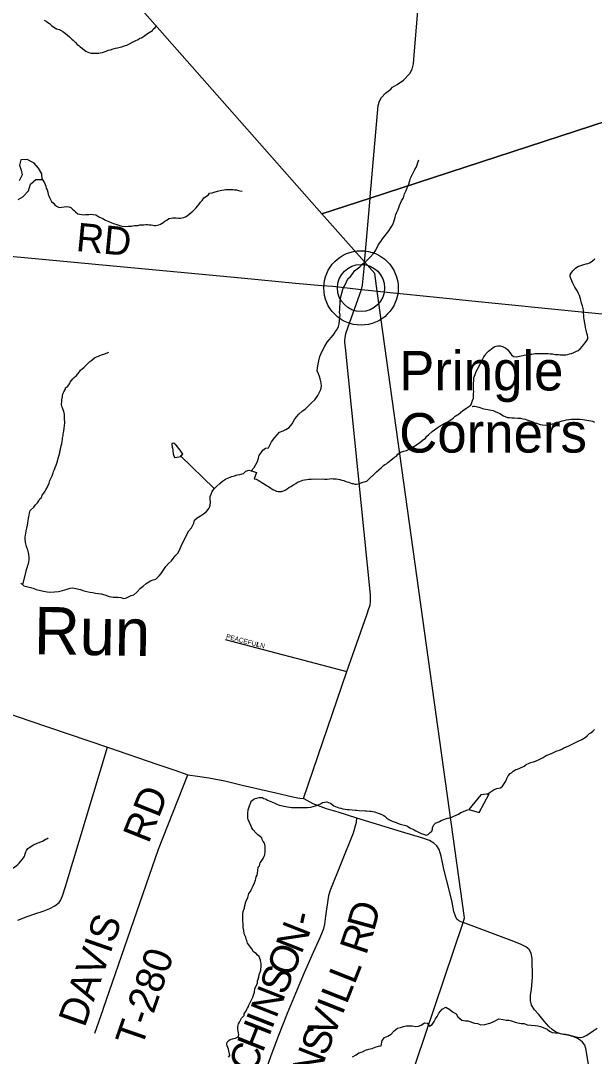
# Model space of a CAD drawing. Extents: x 1310247 to 1664935, y 235267 to 584339.
# Drawn here: x 1513158 to 1519217, y 419479 to 430411 of the extents above; entities that cross this region are included whole.
import ezdxf

# ---------------------------------------------------------------- set-up
doc = ezdxf.new("R2010")
doc.units = 0
for name, color, linetype in [('GM_X_County_Road', 7, 'Continuous'), ('GM_X_County_Road_Text', 7, 'Continuous'), ('GM_X_Minor_Lake', 7, 'Continuous'), ('GM_X_Minor_River', 7, 'Continuous'), ('GM_X_Minor_River_Text', 7, 'Continuous'), ('GM_X_Township', 7, 'Continuous'), ('GM_X_Township_Road', 7, 'Continuous'), ('GM_X_Township_Road_Text', 7, 'Continuous'), ('GM_X_Township_Subdivision', 7, 'Continuous'), ('GM_X_Township_Subdivision_Text', 7, 'Continuous'), ('GM_X_Unincorporated', 7, 'Continuous'), ('GM_X_Unincorporated_Location', 7, 'Continuous'), ('GM_X_Unincorporated_Text', 7, 'Continuous')]:
    doc.layers.add(name, color=color, linetype=linetype)

msp = doc.modelspace()

# ---------------------------------------------------------------- linework, layer by layer
at = {"layer": 'GM_X_County_Road'}
for points in [[(1516851, 428553), (1516935, 429517), (1516948, 429561), (1516971, 429600), (1517010, 429645), (1517068, 429688), (1517087, 429710), (1517135, 429739), (1517202, 429785), (1517268, 429854), (1517293, 429901), (1517306, 429955), (1517314, 430047), (1517418, 431286), (1517512, 432882)], [(1516788, 427831), (1516791, 427864), (1516797, 427932), (1516850, 428539), (1516851, 428553)], [(1515611, 418932), (1515803, 419488), (1515886, 419701), (1515977, 419935), (1516063, 420147), (1516156, 420363), (1516250, 420578), (1516322, 420732), (1516347, 420792), (1516360, 420829), (1516369, 420875), (1516381, 420957), (1516409, 421151), (1516413, 421175), (1516428, 421226), (1516675, 421837), (1516706, 421950), (1516708, 421993), (1516511, 422057), (1516388, 422092), (1516246, 422144), (1516144, 422200), (1516603, 423541), (1516709, 423839), (1516813, 424139), (1516837, 424206), (1516850, 424240), (1516854, 424278), (1516854, 424350), (1516590, 426960), (1516583, 427014), (1516583, 427034), (1516584, 427064), (1516593, 427108), (1516612, 427168), (1516757, 427575), (1516770, 427621), (1516788, 427831)], [(1513127, 420916), (1513226, 420955), (1513306, 420982), (1513395, 421012), (1513467, 421040), (1513520, 421069), (1513564, 421104), (1513579, 421124), (1513600, 421174), (1513632, 421271), (1514074, 422743), (1514607, 422558), (1514785, 422498), (1514923, 422451), (1515025, 422435), (1515145, 422419), (1515313, 422387), (1515498, 422341), (1515854, 422260), (1515974, 422231), (1516048, 422216), (1516106, 422204), (1516144, 422200)], [(1518658, 419886), (1518631, 419920), (1518586, 419969), (1518555, 420019), (1518543, 420069), (1518543, 420121), (1518553, 420186), (1518563, 420311), (1518561, 420512), (1518552, 420567), (1518529, 420608), (1518493, 420636), (1518438, 420663), (1518340, 420703), (1517831, 420891), (1517808, 420900), (1517784, 420911), (1517766, 420926), (1517750, 420960), (1517735, 421009), (1517711, 421123), (1517661, 421333), (1517629, 421454), (1517600, 421591), (1517577, 421662), (1517555, 421700), (1517522, 421730), (1517476, 421756), (1517405, 421781), (1517180, 421850), (1516708, 421993)], [(1519173, 419291), (1519128, 419561), (1519117, 419596), (1519094, 419628), (1519068, 419648), (1519040, 419668), (1519000, 419684), (1518951, 419698), (1518861, 419716), (1518806, 419739), (1518773, 419762), (1518737, 419794), (1518687, 419850), (1518658, 419886)]]:
    msp.add_lwpolyline(points, dxfattribs=at)
at = {"layer": 'GM_X_Minor_Lake'}
for points in [[(1514847, 425819), (1514869, 425837), (1514844, 425878), (1514799, 425931), (1514774, 425951), (1514753, 425949), (1514757, 425903)], [(1514757, 425903), (1514761, 425905), (1514767, 425839), (1514781, 425801), (1514854, 425812)]]:
    msp.add_lwpolyline(points, dxfattribs=at)
at = {"layer": 'GM_X_Minor_River'}
for points in [[(1513406, 430418), (1513428, 430406), (1513444, 430393), (1513461, 430383), (1513483, 430360), (1513509, 430342), (1513537, 430325), (1513564, 430317), (1513578, 430311), (1513602, 430298), (1513630, 430276), (1513654, 430257), (1513675, 430241), (1513699, 430218), (1513713, 430204), (1513738, 430180), (1513756, 430159), (1513772, 430149), (1513786, 430137), (1513811, 430116), (1513831, 430100), (1513845, 430089), (1513859, 430081), (1513877, 430075), (1513903, 430068), (1513923, 430070), (1513945, 430068), (1513967, 430069), (1513983, 430069), (1513997, 430071), (1514023, 430076), (1514039, 430082), (1514061, 430088), (1514081, 430101), (1514107, 430105), (1514136, 430113), (1514158, 430120), (1514182, 430124), (1514210, 430133), (1514228, 430135), (1514242, 430141), (1514278, 430154), (1514307, 430166), (1514339, 430185), (1514367, 430197), (1514400, 430214), (1514418, 430226), (1514434, 430232), (1514454, 430245), (1514468, 430255), (1514485, 430267), (1514499, 430277), (1514515, 430288), (1514531, 430298), (1514549, 430308), (1514558, 430322), (1514578, 430339), (1514596, 430359)], [(1513130, 428522), (1513181, 428553), (1513240, 428614), (1513260, 428684), (1513319, 428735), (1513385, 428736), (1513380, 428794), (1513345, 428853), (1513300, 428906), (1513227, 428945), (1513160, 428942), (1513147, 428886), (1513164, 428834), (1513173, 428784), (1513142, 428720)], [(1516162, 426312), (1516199, 426347), (1516232, 426382), (1516264, 426408), (1516297, 426455), (1516310, 426483), (1516327, 426518), (1516334, 426554), (1516332, 426588), (1516323, 426631), (1516314, 426657), (1516303, 426685), (1516291, 426715), (1516292, 426745), (1516299, 426785), (1516308, 426821), (1516317, 426865), (1516329, 426891), (1516346, 426930), (1516371, 426976), (1516396, 427017), (1516415, 427043), (1516441, 427070), (1516468, 427104), (1516485, 427129), (1516503, 427157), (1516514, 427183), (1516523, 427210), (1516527, 427242), (1516530, 427276), (1516531, 427304), (1516527, 427335), (1516528, 427363), (1516529, 427393), (1516531, 427423), (1516532, 427449), (1516537, 427480), (1516545, 427510), (1516565, 427586), (1516586, 427623), (1516599, 427653), (1516615, 427685), (1516642, 427712), (1516667, 427742), (1516683, 427771), (1516714, 427791), (1516742, 427814), (1516769, 427845), (1516797, 427863), (1516854, 427918), (1516885, 427953), (1516908, 427988), (1516939, 428048), (1516962, 428081), (1516980, 428107), (1517022, 428162), (1517046, 428193), (1517065, 428221), (1517086, 428253), (1517100, 428288), (1517114, 428338), (1517120, 428364), (1517133, 428390), (1517145, 428417), (1517160, 428461), (1517179, 428509), (1517200, 428542), (1517213, 428582), (1517230, 428618), (1517242, 428647), (1517253, 428675), (1517268, 428721), (1517275, 428749), (1517289, 428778), (1517323, 428842), (1517339, 428867), (1517359, 428935), (1517367, 428939)], [(1513384, 428738), (1513409, 428701), (1513417, 428683), (1513423, 428663), (1513428, 428645), (1513436, 428625), (1513444, 428602), (1513449, 428578), (1513455, 428562), (1513463, 428546), (1513469, 428532), (1513478, 428518), (1513482, 428504), (1513504, 428485), (1513517, 428467), (1513535, 428454), (1513559, 428444), (1513573, 428440), (1513593, 428443), (1513617, 428447), (1513645, 428449), (1513665, 428448), (1513687, 428438), (1513705, 428423), (1513723, 428407), (1513738, 428393), (1513762, 428374), (1513778, 428368), (1513808, 428364), (1513824, 428363), (1513842, 428365), (1513860, 428367), (1513878, 428366), (1513892, 428368), (1513924, 428366), (1513952, 428361), (1513970, 428353), (1513992, 428336), (1514026, 428322), (1514055, 428307), (1514071, 428299), (1514089, 428290), (1514121, 428278), (1514139, 428272), (1514173, 428259), (1514193, 428253), (1514214, 428244), (1514230, 428242), (1514266, 428237), (1514294, 428241), (1514329, 428242), (1514343, 428244), (1514359, 428248), (1514395, 428251), (1514415, 428255), (1514437, 428256), (1514457, 428258), (1514479, 428260), (1514497, 428259), (1514515, 428257), (1514537, 428255), (1514553, 428252), (1514573, 428248), (1514587, 428250), (1514617, 428255), (1514635, 428265), (1514663, 428281), (1514682, 428294), (1514700, 428306), (1514722, 428322), (1514746, 428327), (1514764, 428331), (1514784, 428331), (1514802, 428330), (1514826, 428328), (1514846, 428328), (1514864, 428329), (1514883, 428335), (1514905, 428345), (1514921, 428354), (1514939, 428370), (1514960, 428386), (1514976, 428399), (1514998, 428423), (1515010, 428437), (1515027, 428455), (1515043, 428475), (1515059, 428494), (1515076, 428514), (1515092, 428540), (1515141, 428573), (1515153, 428589), (1515181, 428594), (1515201, 428600), (1515236, 428610), (1515266, 428617), (1515284, 428621), (1515308, 428626), (1515324, 428628), (1515342, 428630), (1515364, 428631)], [(1515364, 428631), (1515404, 428631), (1515418, 428626), (1515436, 428626), (1515458, 428620), (1515474, 428615), (1515496, 428613)], [(1519012, 427598), (1519002, 427618), (1518991, 427640), (1518979, 427666), (1518970, 427691), (1518964, 427711), (1518964, 427729), (1518973, 427745), (1518991, 427771), (1519005, 427784), (1519017, 427798), (1519042, 427816), (1519064, 427825), (1519084, 427829), (1519108, 427837), (1519130, 427844), (1519148, 427848), (1519165, 427856), (1519183, 427864), (1519199, 427875), (1519223, 427899)], [(1517829, 426295), (1517845, 426308), (1517870, 426324), (1517892, 426340), (1517912, 426353), (1517921, 426371), (1517931, 426403), (1517940, 426427), (1517942, 426449), (1517942, 426481), (1517943, 426495), (1517941, 426515), (1517941, 426539), (1517940, 426563), (1517940, 426581), (1517943, 426612), (1517945, 426628), (1517945, 426642), (1517951, 426658), (1517960, 426675), (1517968, 426709), (1517985, 426733), (1518010, 426785), (1518022, 426807), (1518032, 426827), (1518051, 426862), (1518063, 426880), (1518073, 426894), (1518086, 426910), (1518100, 426924), (1518114, 426935), (1518130, 426947), (1518149, 426961), (1518167, 426971), (1518181, 426976), (1518197, 426980), (1518223, 426980), (1518247, 426973), (1518269, 426961), (1518283, 426953), (1518300, 426942), (1518310, 426926), (1518324, 426908), (1518342, 426885), (1518363, 426867), (1518393, 426862), (1518443, 426872), (1518476, 426879), (1518506, 426885), (1518534, 426890), (1518556, 426892), (1518594, 426897), (1518624, 426897), (1518660, 426898), (1518730, 426897), (1518752, 426894), (1518774, 426894), (1518790, 426892), (1518804, 426889), (1518826, 426887), (1518840, 426887), (1518856, 426885), (1518896, 426884), (1518918, 426885), (1518938, 426889), (1518954, 426893), (1518976, 426898), (1519001, 426908), (1519023, 426918), (1519047, 426931), (1519069, 426949), (1519092, 426975), (1519102, 426989), (1519122, 427012), (1519139, 427034), (1519149, 427052), (1519149, 427068), (1519144, 427092), (1519138, 427112), (1519134, 427126), (1519133, 427144), (1519125, 427171), (1519122, 427199), (1519118, 427217), (1519114, 427237), (1519111, 427259), (1519107, 427275), (1519105, 427289), (1519105, 427303), (1519104, 427325), (1519102, 427352), (1519098, 427372), (1519091, 427400), (1519083, 427430), (1519076, 427460), (1519068, 427486), (1519061, 427511), (1519049, 427533), (1519039, 427555), (1519026, 427577), (1519012, 427598)], [(1513546, 425761), (1513552, 425779), (1513559, 425803), (1513570, 425849), (1513572, 425865), (1513578, 425889), (1513583, 425907), (1513587, 425923), (1513591, 425943), (1513596, 425971), (1513598, 425987), (1513600, 426005), (1513605, 426033), (1513607, 426049), (1513612, 426079), (1513616, 426111), (1513621, 426137), (1513623, 426165), (1513623, 426181), (1513622, 426199), (1513622, 426239), (1513621, 426255), (1513617, 426273), (1513613, 426287), (1513607, 426305), (1513600, 426324), (1513594, 426340), (1513590, 426360), (1513591, 426394), (1513593, 426410), (1513598, 426440), (1513600, 426458), (1513608, 426480), (1513615, 426494), (1513631, 426522), (1513633, 426536), (1513652, 426551), (1513676, 426581), (1513680, 426597), (1513695, 426613), (1513707, 426631), (1513723, 426646), (1513748, 426666), (1513760, 426682), (1513780, 426704), (1513790, 426721), (1513809, 426735), (1513827, 426755), (1513868, 426794), (1513888, 426812), (1513908, 426828), (1513937, 426851), (1513959, 426863), (1513981, 426871), (1513995, 426878), (1514013, 426884), (1514048, 426895), (1514062, 426901), (1514076, 426905), (1514090, 426911)], [(1513159, 424473), (1513192, 424445), (1513220, 424440), (1513291, 424420), (1513323, 424408), (1513398, 424388), (1513438, 424381), (1513474, 424378), (1513558, 424384), (1513598, 424395), (1513648, 424412), (1513679, 424421), (1513705, 424423), (1513742, 424418), (1513788, 424405), (1513816, 424396), (1513858, 424387), (1513887, 424380), (1513921, 424376), (1513949, 424369), (1513975, 424366), (1514009, 424362), (1514046, 424349), (1514094, 424334), (1514136, 424327), (1514184, 424326), (1514215, 424321), (1514249, 424312), (1514275, 424319), (1514326, 424342), (1514352, 424350), (1514384, 424377), (1514425, 424420), (1514452, 424443), (1514485, 424471), (1514529, 424498), (1514557, 424509), (1514585, 424516), (1514622, 424552), (1514641, 424577), (1514670, 424619), (1514690, 424650), (1514719, 424680), (1514750, 424709), (1514791, 424762), (1514823, 424795), (1514842, 424839), (1514853, 424865), (1514872, 424902), (1514891, 424942), (1514916, 424995), (1514935, 425027), (1514963, 425058), (1514986, 425106), (1514995, 425140), (1515022, 425165), (1515058, 425186), (1515089, 425206), (1515121, 425231), (1515148, 425264), (1515159, 425298), (1515163, 425330), (1515160, 425362), (1515161, 425388), (1515169, 425414), (1515180, 425440), (1515198, 425467), (1515231, 425497), (1515262, 425524), (1515290, 425549), (1515323, 425573), (1515353, 425584), (1515389, 425599), (1515417, 425606), (1515445, 425616), (1515474, 425621), (1515510, 425630), (1515536, 425656), (1515568, 425667), (1515594, 425660), (1515625, 425694), (1515658, 425757), (1515669, 425793), (1515678, 425823), (1515715, 425878), (1515744, 425899), (1515774, 425902), (1515792, 425936), (1515807, 425964), (1515844, 426013), (1515867, 426040), (1515893, 426066), (1515931, 426083), (1515960, 426096), (1515994, 426118), (1516027, 426157), (1516052, 426200), (1516071, 426230), (1516097, 426257), (1516134, 426293), (1516162, 426312)], [(1515595, 425661), (1515648, 425641), (1515625, 425575), (1515647, 425570), (1515667, 425562), (1515683, 425550), (1515706, 425537), (1515724, 425527), (1515740, 425515), (1515756, 425506), (1515770, 425496), (1515786, 425486), (1515800, 425477), (1515823, 425461), (1515845, 425451), (1515859, 425446), (1515877, 425442), (1515891, 425440), (1515913, 425441), (1515933, 425447), (1515951, 425457), (1515974, 425468), (1515992, 425482), (1516010, 425494), (1516038, 425513), (1516063, 425525), (1516083, 425539), (1516103, 425546), (1516121, 425554), (1516139, 425560), (1516157, 425563), (1516179, 425569), (1516202, 425571), (1516226, 425572), (1516248, 425574), (1516366, 425572), (1516394, 425573), (1516420, 425575), (1516442, 425577), (1516460, 425576), (1516476, 425574), (1516492, 425574), (1516510, 425571), (1516530, 425567), (1516550, 425561), (1516572, 425556), (1516593, 425548), (1516619, 425539), (1516639, 425533), (1516657, 425527), (1516671, 425524), (1516689, 425520), (1516705, 425518), (1516729, 425523), (1516761, 425535), (1516814, 425552), (1516840, 425576), (1516895, 425629), (1516917, 425649), (1516942, 425670), (1516968, 425694), (1516989, 425714), (1517005, 425725), (1517021, 425735), (1517037, 425749), (1517068, 425772), (1517108, 425802), (1517128, 425815), (1517141, 425835), (1517169, 425857), (1517205, 425868), (1517232, 425874), (1517246, 425880), (1517268, 425893), (1517294, 425907), (1517322, 425924), (1517371, 425956), (1517399, 425979), (1517434, 426005), (1517448, 426024), (1517467, 426038), (1517503, 426074), (1517528, 426093), (1517558, 426115), (1517588, 426134), (1517613, 426148), (1517633, 426160), (1517651, 426169), (1517669, 426177), (1517695, 426195), (1517714, 426206), (1517730, 426218), (1517746, 426236), (1517766, 426246), (1517780, 426255), (1517829, 426295)], [(1517926, 426337), (1517940, 426343), (1517954, 426341), (1517998, 426330), (1518018, 426323), (1518036, 426319), (1518052, 426315), (1518072, 426310), (1518110, 426304), (1518128, 426300), (1518149, 426295), (1518171, 426287), (1518193, 426276), (1518207, 426270), (1518225, 426260), (1518241, 426249), (1518259, 426241), (1518275, 426233), (1518302, 426224), (1518322, 426222), (1518346, 426220), (1518374, 426219), (1518408, 426216), (1518436, 426214), (1518462, 426209), (1518486, 426205), (1518504, 426199), (1518524, 426192), (1518546, 426184), (1518568, 426176), (1518588, 426167), (1518606, 426161), (1518645, 426148), (1518669, 426146), (1518697, 426143), (1518726, 426145), (1518750, 426148), (1518774, 426154), (1518796, 426160), (1518838, 426173), (1518858, 426181), (1518878, 426186), (1518900, 426192), (1518923, 426198), (1518949, 426201), (1518977, 426205), (1519005, 426206), (1519067, 426205), (1519095, 426201), (1519117, 426198), (1519139, 426194), (1519179, 426187), (1519197, 426183), (1519218, 426174)], [(1515203, 425472), (1514847, 425819)], [(1513180, 424455), (1513214, 424600), (1513219, 424618), (1513229, 424647), (1513235, 424663), (1513240, 424677), (1513246, 424719), (1513247, 424745), (1513243, 424778), (1513242, 424792), (1513236, 424810), (1513232, 424824), (1513226, 424838), (1513221, 424860), (1513217, 424876), (1513209, 424904), (1513206, 424943), (1513206, 424957), (1513209, 424983), (1513211, 424999), (1513217, 425025), (1513222, 425053), (1513229, 425087), (1513233, 425111), (1513237, 425131), (1513240, 425159), (1513244, 425177), (1513246, 425191), (1513251, 425211), (1513259, 425241), (1513296, 425276), (1513312, 425296), (1513335, 425321), (1513349, 425341), (1513361, 425365), (1513376, 425379), (1513386, 425401), (1513404, 425425), (1513415, 425444), (1513425, 425460), (1513433, 425476), (1513458, 425528), (1513467, 425556), (1513481, 425586), (1513490, 425606), (1513502, 425637), (1513504, 425651), (1513515, 425673), (1513523, 425693), (1513533, 425721), (1513540, 425739), (1513546, 425761)], [(1518087, 422246), (1518160, 422294), (1518187, 422306), (1518225, 422313), (1518247, 422329), (1518270, 422362), (1518282, 422382), (1518294, 422410), (1518309, 422438), (1518329, 422464), (1518344, 422473), (1518360, 422489), (1518390, 422505), (1518406, 422510), (1518461, 422536), (1518477, 422543), (1518497, 422559), (1518529, 422574), (1518546, 422580), (1518574, 422588), (1518596, 422595), (1518642, 422617), (1518677, 422634), (1518709, 422654), (1518747, 422669), (1518773, 422679), (1518794, 422690), (1518816, 422700), (1518860, 422715), (1518876, 422723), (1518894, 422735), (1518941, 422752), (1519005, 422783), (1519020, 422791), (1519046, 422806), (1519084, 422824), (1519121, 422843), (1519141, 422863), (1519167, 422886), (1519181, 422894), (1519202, 422910), (1519218, 422930)], [(1515659, 421411), (1515664, 421439), (1515668, 421475), (1515679, 421489), (1515683, 421507), (1515687, 421521), (1515699, 421534), (1515718, 421568), (1515730, 421590), (1515737, 421606), (1515741, 421640), (1515742, 421680), (1515740, 421698), (1515738, 421714), (1515735, 421730), (1515721, 421747), (1515709, 421767), (1515704, 421785), (1515662, 421816), (1515644, 421836), (1515609, 421873), (1515599, 421891), (1515593, 421907), (1515574, 421948), (1515561, 421978), (1515559, 421992), (1515557, 422028), (1515558, 422046), (1515562, 422082), (1515579, 422134), (1515585, 422148), (1515592, 422174), (1515620, 422192), (1515634, 422199), (1515677, 422211), (1515693, 422212), (1515707, 422210), (1515725, 422202), (1515750, 422193), (1515766, 422183), (1515836, 422156), (1515858, 422145), (1515887, 422131), (1515941, 422120), (1515957, 422117), (1515977, 422111), (1516019, 422106), (1516035, 422104), (1516073, 422105), (1516091, 422105), (1516129, 422106), (1516187, 422106), (1516223, 422109), (1516246, 422115), (1516282, 422128), (1516308, 422136), (1516326, 422145), (1516346, 422157), (1516368, 422161), (1516393, 422164), (1516410, 422160), (1516432, 422151), (1516446, 422141), (1516466, 422123), (1516520, 422102), (1516538, 422097), (1516561, 422091), (1516609, 422086), (1516629, 422084), (1516691, 422079), (1516709, 422076), (1516735, 422074), (1516797, 422071), (1516811, 422069), (1516847, 422066), (1516861, 422066), (1516877, 422063), (1516895, 422059), (1516933, 422046), (1516955, 422038), (1516987, 422025), (1517003, 422015), (1517026, 421993), (1517046, 421978), (1517082, 421962), (1517124, 421947), (1517140, 421941), (1517165, 421930), (1517227, 421917), (1517245, 421909), (1517269, 421890), (1517315, 421871), (1517332, 421859), (1517390, 421832), (1517412, 421824), (1517440, 421815), (1517464, 421821), (1517482, 421842), (1517500, 421856), (1517507, 421876), (1517509, 421890)], [(1517892, 422083), (1518000, 422051), (1518108, 422248), (1518019, 422239)], [(1518019, 422239), (1517892, 422083)], [(1517509, 421890), (1517515, 421910), (1517522, 421924), (1517540, 421940), (1517582, 421959), (1517600, 421967), (1517655, 421988), (1517673, 421992), (1517713, 422003), (1517735, 422015), (1517784, 422036), (1517806, 422051), (1517852, 422071), (1517868, 422076), (1517892, 422083)], [(1513062, 421460), (1513082, 421469), (1513110, 421489), (1513126, 421503), (1513143, 421518), (1513157, 421534), (1513177, 421560), (1513194, 421584), (1513200, 421600), (1513206, 421618), (1513213, 421637), (1513221, 421653), (1513233, 421671), (1513254, 421687), (1513292, 421710), (1513332, 421730), (1513354, 421737), (1513397, 421755), (1513419, 421772), (1513435, 421776), (1513449, 421784)], [(1515354, 419471), (1515367, 419488), (1515365, 419505), (1515357, 419537), (1515354, 419555), (1515340, 419589), (1515337, 419607), (1515339, 419627), (1515357, 419647), (1515371, 419655), (1515396, 419664), (1515410, 419668), (1515426, 419670), (1515454, 419683), (1515462, 419705), (1515459, 419728), (1515455, 419744), (1515453, 419764), (1515452, 419778), (1515452, 419794), (1515460, 419822), (1515469, 419840), (1515491, 419883), (1515518, 419911), (1515520, 419927), (1515533, 419949), (1515555, 419987), (1515564, 420004), (1515568, 420018), (1515590, 420060), (1515609, 420102), (1515622, 420136), (1515626, 420156), (1515631, 420192), (1515653, 420238), (1515658, 420254), (1515660, 420276), (1515668, 420295), (1515675, 420319), (1515677, 420341), (1515686, 420367), (1515694, 420387), (1515696, 420401), (1515699, 420417), (1515699, 420459), (1515695, 420473), (1515690, 420494), (1515684, 420512), (1515678, 420532), (1515661, 420548), (1515647, 420563), (1515617, 420581), (1515598, 420612), (1515555, 420674), (1515545, 420701), (1515541, 420717), (1515536, 420735), (1515524, 420757), (1515520, 420771), (1515515, 420808), (1515509, 420838), (1515508, 420860), (1515503, 420924), (1515506, 420962), (1515506, 420982), (1515508, 421008), (1515521, 421048), (1515527, 421072), (1515536, 421108), (1515557, 421154), (1515561, 421170), (1515567, 421196), (1515586, 421217), (1515594, 421235), (1515607, 421263), (1515615, 421277), (1515629, 421309), (1515640, 421337), (1515642, 421353), (1515647, 421373), (1515655, 421391), (1515659, 421411)], [(1517169, 419784), (1517201, 419795), (1517229, 419801), (1517295, 419799), (1517331, 419794), (1517361, 419798), (1517387, 419809), (1517425, 419834), (1517451, 419829), (1517477, 419797), (1517505, 419814), (1517526, 419848), (1517540, 419873), (1517557, 419899), (1517574, 419935), (1517610, 419978), (1517649, 419999), (1517692, 419974), (1517720, 419949), (1517757, 419927), (1517776, 419896), (1517819, 419861), (1517855, 419854), (1517881, 419852), (1517953, 419830), (1517982, 419825), (1518020, 419810), (1518062, 419815), (1518112, 419830), (1518143, 419840), (1518171, 419853), (1518209, 419874), (1518255, 419869), (1518287, 419860), (1518315, 419862), (1518341, 419853), (1518380, 419838), (1518408, 419831), (1518446, 419827), (1518476, 419826), (1518507, 419811), (1518549, 419808), (1518591, 419803), (1518621, 419800), (1518649, 419794), (1518676, 419783), (1518718, 419764), (1518745, 419744), (1518771, 419729), (1518809, 419726), (1518845, 419723), (1518889, 419714), (1518916, 419712), (1518946, 419705), (1518982, 419694), (1519012, 419687), (1519038, 419681), (1519075, 419678), (1519102, 419683), (1519130, 419699), (1519179, 419732), (1519207, 419749), (1519249, 419776)], [(1516664, 419473), (1516701, 419496), (1516731, 419514), (1516767, 419527), (1516802, 419544), (1516834, 419553), (1516872, 419561), (1516904, 419574), (1516938, 419585), (1516965, 419590), (1516978, 419646), (1517000, 419676), (1517035, 419693), (1517073, 419712), (1517102, 419749), (1517139, 419775), (1517169, 419784)]]:
    msp.add_lwpolyline(points, dxfattribs=at)
at = {"layer": 'GM_X_Township'}
for points in [[(1507402, 406958), (1508241, 406928), (1514038, 405194), (1513461, 407852), (1515352, 413521), (1516139, 415872), (1517831, 420891), (1517847, 420939), (1516925, 427557), (1516899, 427741), (1516791, 427864), (1516340, 428373), (1513758, 431299), (1513732, 431320), (1512721, 432166), (1511435, 433230), (1511025, 433569), (1509906, 434495), (1509898, 434501), (1509096, 435169), (1506120, 437651)], [(1513397, 403076), (1514038, 405194), (1513461, 407852), (1515352, 413521), (1516139, 415872), (1517831, 420891), (1517847, 420939), (1516925, 427557), (1516899, 427741), (1516791, 427864), (1516340, 428373), (1516850, 428539), (1520528, 429739), (1526393, 431615)], [(1526393, 431615), (1520528, 429739), (1516850, 428539), (1516340, 428373), (1513758, 431299)]]:
    msp.add_lwpolyline(points, dxfattribs=at)
at = {"layer": 'GM_X_Township_Road'}
for points in [[(1512367, 427989), (1515486, 427697), (1516061, 427642), (1516338, 427616), (1516456, 427608), (1516757, 427575), (1516862, 427564), (1516862, 427564)], [(1516862, 427564), (1516925, 427557), (1517687, 427477), (1517922, 427454), (1519116, 427336), (1520172, 427233), (1520336, 427216), (1521889, 427057), (1522034, 427044), (1522092, 427035), (1522168, 427019), (1522237, 427006), (1522301, 426988), (1522434, 426943), (1523342, 426687), (1523875, 426530), (1523937, 426509)], [(1512823, 423167), (1513255, 423019), (1514074, 422743)], [(1514029, 419977), (1514613, 421664), (1514923, 422451)], [(1513941, 419723), (1514028, 419974), (1514029, 419977)]]:
    msp.add_lwpolyline(points, dxfattribs=at)
at = {"layer": 'GM_X_Township_Subdivision'}
msp.add_lwpolyline([(1515317, 423878), (1516603, 423541)], dxfattribs=at)
at = {"layer": 'GM_X_Unincorporated'}
for radius in [393, 249]:
    msp.add_circle((1516753, 427590), radius, dxfattribs=at)
at = {"layer": 'GM_X_Unincorporated_Location'}
msp.add_line((1516753, 427590), (1516753, 427590), dxfattribs=at)

# ---------------------------------------------------------------- texts
at = {"layer": 'GM_X_County_Road_Text'}
for s, rotation, p in [('D', 74.6488, (1516890, 420790)), ('N', 68.4879, (1516123, 420549)), ('-', 77.6901, (1516236, 420845)), ('R', 71.5123, (1516806, 420539)), ('O', 68.4855, (1516027, 420304)), ('S', 68.4818, (1515952, 420115)), ('L', 68.4396, (1516684, 420228)), ('L', 68.4262, (1516601, 420019)), ('N', 68.4834, (1515856, 419870)), ('V', 68.4245, (1516459, 419659)), ('I', 68.4302, (1516556, 419905)), ('I', 68.4858, (1515810, 419755)), ('H', 68.482, (1515714, 419509)), ('S', 68.4262, (1516385, 419471)), ('C', 68.4841, (1515623, 419280)), ('N', 68.4279, (1516288, 419226))]:
    msp.add_text(s, height=300, rotation=rotation, dxfattribs=at).set_placement(p)
at = {"layer": 'GM_X_Minor_River_Text'}
msp.add_text('Run', height=500, rotation=358.9989, dxfattribs=at).set_placement((1513295, 423725))
at = {"layer": 'GM_X_Township_Road_Text'}
for s, rotation, p in [('RD', 354.5373, (1513735, 427981)), ('RD', 68.2901, (1514508, 421716)), ('DAVIS', 70.7835, (1513833, 419775)), ('T-280', 70.8553, (1514436, 419561))]:
    msp.add_text(s, height=300, rotation=rotation, dxfattribs=at).set_placement(p)
at = {"layer": 'GM_X_Township_Subdivision_Text'}
for s, rotation, p in [('PEACEFUL', 345.1717, (1515324, 423890)), ('LN', 344.474, (1515645, 423807))]:
    msp.add_text(s, height=50, rotation=rotation, dxfattribs=at).set_placement(p)
at = {"layer": 'GM_X_Unincorporated_Text'}
for s, p in [('Pringle', (1517156, 426508)), ('Corners', (1517156, 425852))]:
    msp.add_text(s, height=417, rotation=0, dxfattribs=at).set_placement(p)

doc.saveas('drawing.dxf')
